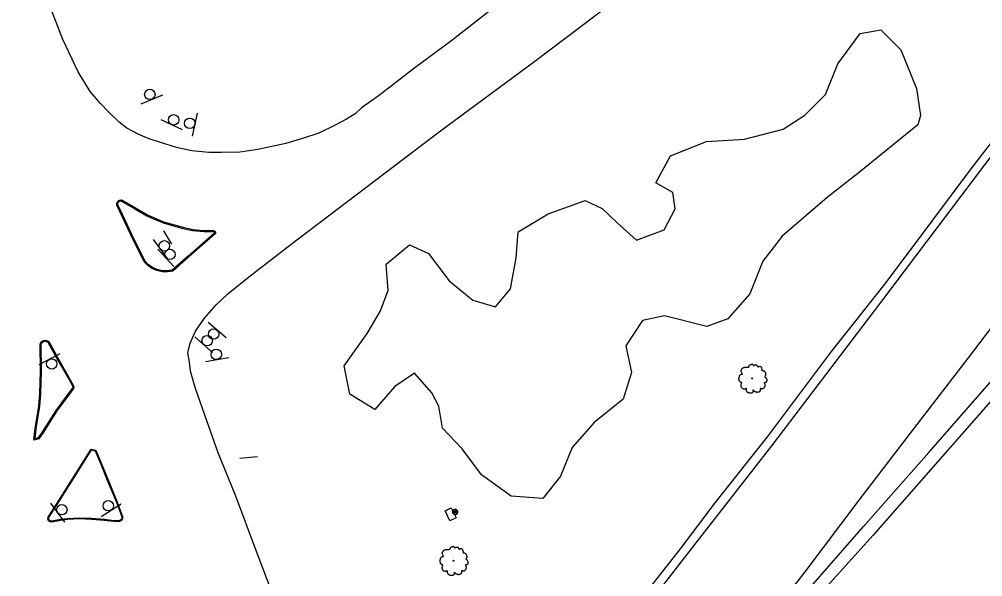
# Model space of a CAD drawing. Extents: x 2161152 to 2175754, y 602179 to 617749.
# Drawn here: x 2173964.4 to 2174332.6, y 615926.9 to 616140.2 of the extents above; entities that cross this region are included whole.
import ezdxf

# ---------------------------------------------------------------- set-up
doc = ezdxf.new("R2010")
doc.units = 0
for name, color, linetype in [('RD_EX_BldgApp_Post', 7, 'Continuous'), ('RD_EX_BldgApp_Sign', 7, 'Continuous'), ('RD_EX_Conc_Curb', 7, 'Continuous'), ('RD_EX_GuardRail', 7, 'Continuous'), ('RD_EX_Road', 7, 'Continuous'), ('RD_EX_UT', 7, 'Continuous'), ('RD_EX_VEG', 7, 'Continuous')]:
    doc.layers.add(name, color=color, linetype=linetype)

msp = doc.modelspace()

# ---------------------------------------------------------------- linework, layer by layer
at = {"layer": 'RD_EX_BldgApp_Post'}
for p, q in [((2174131.57, 615951.07), (2174130.43, 615952.2)), ((2174130.43, 615951.07), (2174131.57, 615952.2))]:
    msp.add_line(p, q, dxfattribs=at)
for points in [[(2174132, 615951.63), (2174131.99, 615951.79), (2174131.95, 615951.95), (2174131.88, 615952.12), (2174131.77, 615952.27), (2174131.63, 615952.41), (2174131.47, 615952.52), (2174131.29, 615952.59), (2174131.1, 615952.63), (2174130.91, 615952.63), (2174130.74, 615952.6), (2174130.59, 615952.55), (2174130.45, 615952.48), (2174130.33, 615952.38), (2174130.21, 615952.25), (2174130.11, 615952.1), (2174130.04, 615951.93), (2174130, 615951.73), (2174130, 615951.54), (2174130.04, 615951.34), (2174130.11, 615951.17), (2174130.21, 615951.01), (2174130.33, 615950.89), (2174130.45, 615950.79), (2174130.59, 615950.72), (2174130.74, 615950.67), (2174130.91, 615950.64), (2174131.1, 615950.64), (2174131.29, 615950.68), (2174131.47, 615950.75), (2174131.63, 615950.86), (2174131.77, 615951), (2174131.88, 615951.15), (2174131.95, 615951.32), (2174131.99, 615951.48), (2174132, 615951.63)], [(2174131.8, 615951.63), (2174131.79, 615951.76), (2174131.76, 615951.89), (2174131.7, 615952.02), (2174131.62, 615952.14), (2174131.51, 615952.25), (2174131.38, 615952.34), (2174131.23, 615952.4), (2174131.08, 615952.43), (2174130.93, 615952.43), (2174130.79, 615952.41), (2174130.67, 615952.37), (2174130.56, 615952.31), (2174130.46, 615952.23), (2174130.37, 615952.13), (2174130.29, 615952.01), (2174130.23, 615951.87), (2174130.2, 615951.71), (2174130.2, 615951.56), (2174130.23, 615951.4), (2174130.29, 615951.26), (2174130.37, 615951.14), (2174130.46, 615951.04), (2174130.56, 615950.96), (2174130.67, 615950.9), (2174130.79, 615950.86), (2174130.93, 615950.84), (2174131.08, 615950.84), (2174131.23, 615950.87), (2174131.38, 615950.93), (2174131.51, 615951.02), (2174131.62, 615951.13), (2174131.7, 615951.25), (2174131.76, 615951.38), (2174131.79, 615951.51), (2174131.8, 615951.63)]]:
    msp.add_lwpolyline(points, dxfattribs=at)
at = {"layer": 'RD_EX_BldgApp_Sign'}
for p, q in [((2174010.98, 616107.76), (2174019.26, 616111.29)), ((2174018.5, 616101.76), (2174026.64, 616097.93)), ((2174030.61, 616095.48), (2174032.56, 616104.26)), ((2174022.81, 616054.14), (2174019.73, 616059.19)), ((2174015.6, 616055.89), (2174020.94, 616048.65)), ((2174017.46, 616052.14), (2174023.53, 616045.5)), ((2174043.46, 616018.28), (2174036.67, 616024.19)), ((2174031.53, 616018.66), (2174038.27, 616012.69)), ((2173979.91, 616012.18), (2173971.95, 616007.97)), ((2174035.62, 616009.2), (2174044.5, 616010.7)), ((2174048.68, 615972.29), (2174055.47, 615972.87)), ((2173976.4, 615954.96), (2173981.72, 615947.7)), ((2173995.71, 615949.92), (2174003.34, 615954.7))]:
    msp.add_line(p, q, dxfattribs=at)
for centre in [(2174014.34, 616111.4), (2174023.45, 616101.67), (2174029.61, 616100.33), (2174019.91, 616053.46), (2174022, 616050.18), (2174038.72, 616019.72), (2174036.25, 616017.18), (2174039.74, 616011.95), (2173976.86, 616008.28), (2173980.71, 615952.51), (2173998.46, 615954.03)]:
    msp.add_circle(centre, 2, dxfattribs=at)
at = {"layer": 'RD_EX_Conc_Curb'}
for points in [[(2174039.38, 616058.22), (2174029.42, 616049.36), (2174023.1, 616043.79), (2174021.07, 616043.47), (2174019.03, 616043.55), (2174017.03, 616044.02), (2174015.17, 616044.86), (2174013.5, 616046.05), (2174012.23, 616047.34), (2174007.11, 616057.62), (2174002.73, 616066.92), (2174001.73, 616069.09), (2174001.7, 616069.85), (2174002.05, 616070.54), (2174002.69, 616070.97), (2174003.45, 616071.03), (2174003.72, 616070.96), (2174008.83, 616068.03), (2174013.4, 616065.35), (2174015.97, 616064.14), (2174019.62, 616062.61), (2174027.07, 616060.55), (2174030.76, 616059.75), (2174035, 616059.38), (2174037.9, 616059.37), (2174038.7, 616059.34), (2174039.21, 616059.2), (2174039.48, 616058.75), (2174039.38, 616058.22)], [(2174039.02, 616058.43), (2174029.15, 616049.66), (2174022.92, 616044.16), (2174021.05, 616043.87), (2174019.08, 616043.95), (2174017.16, 616044.4), (2174015.37, 616045.21), (2174013.76, 616046.35), (2174012.56, 616047.58), (2174007.47, 616057.8), (2174003.09, 616067.09), (2174002.12, 616069.18), (2174002.1, 616069.76), (2174002.36, 616070.26), (2174002.82, 616070.58), (2174003.42, 616070.63), (2174003.57, 616070.59), (2174008.63, 616067.68), (2174013.21, 616065), (2174015.8, 616063.77), (2174019.49, 616062.23), (2174026.97, 616060.16), (2174030.7, 616059.36), (2174034.99, 616058.98), (2174037.9, 616058.97), (2174038.64, 616058.94), (2174038.95, 616058.86), (2174039.06, 616058.67), (2174039.02, 616058.43)], [(2173973.7, 615982.22), (2173971.93, 615979.68), (2173970.15, 615979.09), (2173970.02, 615979.27), (2173970.5, 615983.55), (2173971.91, 615992.18), (2173972.27, 615996.95), (2173972.57, 616005.38), (2173972.41, 616015.92), (2173972.83, 616016.7), (2173973.55, 616017.22), (2173974.42, 616017.39), (2173975.27, 616017.17), (2173975.7, 616016.88), (2173979.2, 616010.57), (2173983.93, 616002.23), (2173985.06, 616000.21), (2173985.32, 615999.55), (2173985.19, 615998.85), (2173984.9, 615998.46), (2173978.81, 615990.3), (2173973.7, 615982.22)], [(2173973.37, 615982.44), (2173971.68, 615980.02), (2173970.46, 615979.59), (2173970.9, 615983.5), (2173972.31, 615992.13), (2173972.67, 615996.93), (2173972.97, 616005.37), (2173972.82, 616015.82), (2173973.14, 616016.43), (2173973.71, 616016.85), (2173974.4, 616016.98), (2173975.1, 616016.8), (2173975.4, 616016.6), (2173978.85, 616010.37), (2173983.58, 616002.03), (2173984.69, 616000.04), (2173984.9, 615999.51), (2173984.81, 615999.02), (2173984.58, 615998.7), (2173978.48, 615990.53), (2173973.37, 615982.44)], [(2174002.44, 615948.01), (2174000.51, 615947.97), (2173996.95, 615948.44), (2173992.06, 615948.79), (2173987.47, 615948.96), (2173982.87, 615948.74), (2173980.2, 615948.43), (2173976.92, 615947.8), (2173976.2, 615947.88), (2173975.63, 615948.32), (2173975.38, 615948.99), (2173975.48, 615949.66), (2173979.58, 615956.08), (2173986.97, 615967.81), (2173991.87, 615975.73), (2173993.68, 615975.33), (2173995.85, 615970.09), (2173998.63, 615963.29), (2174001.83, 615955.45), (2174003.9, 615949.88), (2174003.88, 615949.12), (2174003.5, 615948.45), (2174002.84, 615948.06), (2174002.44, 615948.01)], [(2174002.42, 615948.3), (2174000.53, 615948.27), (2173996.98, 615948.74), (2173992.08, 615949.09), (2173987.46, 615949.26), (2173982.85, 615949.04), (2173980.16, 615948.72), (2173976.91, 615948.1), (2173976.32, 615948.17), (2173975.88, 615948.51), (2173975.68, 615949.02), (2173975.77, 615949.55), (2173979.84, 615955.92), (2173987.22, 615967.65), (2173992.01, 615975.39), (2173993.46, 615975.07), (2173995.57, 615969.97), (2173998.35, 615963.18), (2174001.55, 615955.34), (2174003.6, 615949.83), (2174003.59, 615949.2), (2174003.28, 615948.67), (2174002.74, 615948.35), (2174002.42, 615948.3)]]:
    msp.add_lwpolyline(points, dxfattribs=at)
at = {"layer": 'RD_EX_GuardRail'}
for points in [[(2174490.11, 616300.61), (2174474.86, 616276.82), (2174457.64, 616252.37), (2174428.19, 616212.04), (2174387.49, 616156.48), (2174342.42, 616096.4), (2174293.53, 616031.8), (2174251.87, 615976.93), (2174221.2, 615937.56), (2174202.23, 615913.04), (2174196.43, 615907.28), (2174191.69, 615899.21), (2174186.9, 615893.13), (2174164.19, 615863.99), (2174011.94, 615673.27), (2173971.78, 615624.15), (2173911.86, 615551.36), (2173869.12, 615499.84), (2173824.32, 615446.18), (2173780.9, 615394.83), (2173740.05, 615347.22), (2173682.74, 615281.27), (2173637.42, 615229.8), (2173587.67, 615173.54)], [(2174178.51, 615819.68), (2174192.24, 615836.74), (2174213.2, 615861.23), (2174253.76, 615907.78), (2174287.14, 615946.12), (2174312.03, 615974.44), (2174344.93, 616012.04), (2174377.97, 616049.6), (2174419.86, 616099.15)]]:
    msp.add_lwpolyline(points, dxfattribs=at)
at = {"layer": 'RD_EX_Road'}
for points in [[(2174061.78, 615919.09), (2174054.67, 615937.59), (2174047.25, 615957.64), (2174040.46, 615974.32), (2174035.39, 615988.65), (2174031.68, 615999.25), (2174029.9, 616005.46), (2174029.49, 616008.93), (2174028.92, 616012.5), (2174029.74, 616016.24), (2174031.77, 616020.86), (2174035.26, 616025.85), (2174039.74, 616030.87), (2174044.2, 616035.11), (2174052.01, 616041.5), (2174068.41, 616054.13), (2174125.48, 616097.41), (2174161.01, 616123.72), (2174202.62, 616155.4), (2174245.42, 616187.84), (2174285.68, 616218.63), (2174324.72, 616248.66), (2174358.79, 616274.59)], [(2174148.5, 616146.68), (2174129.2, 616131.69), (2174115.66, 616121.52), (2174101.64, 616110.71), (2174095.26, 616106.26), (2174092.77, 616104.02), (2174089.51, 616101.89), (2174085.17, 616099.63), (2174078.97, 616096.62), (2174073.02, 616094.64), (2174066.3, 616092.57), (2174055.6, 616090.3), (2174048.72, 616089.36), (2174041.73, 616089.21), (2174036.92, 616089.2), (2174030.44, 616089.8), (2174024.58, 616091.03), (2174018.04, 616093.11), (2174014.15, 616094.43), (2174010.17, 616096.05), (2174005.56, 616098.54), (2174002.65, 616100.72), (2173998.57, 616104.75), (2173995.49, 616107.93), (2173991.58, 616112.51), (2173986.96, 616120.01), (2173981.06, 616132.45), (2173975.78, 616146.32)], [(2174405.36, 616115.25), (2174387.05, 616090.44), (2174370.24, 616067.97), (2174351.46, 616042.6), (2174327.03, 616010.59), (2174304.91, 615981.8), (2174285.36, 615956.21), (2174264.65, 615928.77), (2174247.08, 615906.09)], [(2174344.13, 616103.71), (2174328.14, 616082.98), (2174313.41, 616063.3), (2174295.18, 616038.97), (2174274.76, 616013.06), (2174250.22, 615980.38), (2174230.25, 615955.09), (2174216.98, 615937.52), (2174197.05, 615912.02)], [(2174360.37, 616022.1), (2174290.73, 615942.8), (2174261.56, 615910.33)]]:
    msp.add_lwpolyline(points, dxfattribs=at)
at = {"layer": 'RD_EX_UT'}
msp.add_lwpolyline([(2174129.02, 615948.3), (2174127.17, 615952.07), (2174129.51, 615953.21), (2174131.36, 615949.45), (2174129.02, 615948.3)], dxfattribs=at)
at = {"layer": 'RD_EX_VEG'}
msp.add_lwpolyline([(2174307.85, 616099.73), (2174285.57, 616081.64), (2174273.23, 616071.96), (2174256.02, 616057.15), (2174248.67, 616047.6), (2174243.61, 616035.1), (2174235.21, 616025.59), (2174227.24, 616022.63), (2174211.03, 616026.73), (2174202.56, 616024.85), (2174196.26, 616015.27), (2174198.37, 616004.95), (2174195.21, 615994.77), (2174184.19, 615985.84), (2174175.78, 615976.32), (2174171.29, 615965.38), (2174164.49, 615956.86), (2174152.4, 615957.7), (2174141.03, 615965.89), (2174133.65, 615975.82), (2174126.21, 615983.65), (2174124.85, 615992.11), (2174122.08, 615997.18), (2174115.43, 616004.73), (2174107.93, 615999.65), (2174100.33, 615990.89), (2174090.72, 615996.67), (2174088.63, 616007.54), (2174097.39, 616019.98), (2174102.36, 616028.3), (2174105.47, 616036.4), (2174104.67, 616046.45), (2174113.57, 616053.88), (2174120.87, 616050.52), (2174128.78, 616040.03), (2174137.82, 616032.68), (2174146.45, 616030.09), (2174152.16, 616037.05), (2174154.3, 616048.85), (2174155.09, 616058.85), (2174166.6, 616065.67), (2174180.7, 616070.84), (2174187.21, 616067.78), (2174192.86, 616062.37), (2174200.32, 616055.6), (2174210.95, 616059.53), (2174215.1, 616067.58), (2174214.21, 616073.92), (2174207.72, 616077.51), (2174213.26, 616087.9), (2174227.09, 616093.34), (2174241.59, 616094.28), (2174256.42, 616098.11), (2174264.71, 616103.42), (2174272.54, 616111.37), (2174277.31, 616123.09), (2174285.76, 616134.71), (2174293.69, 616136.08), (2174301.39, 616128.52), (2174307.32, 616113.65), (2174308.89, 616103.36), (2174307.85, 616099.73)], dxfattribs=at)
for centre, radius in [((2174244.56, 616002.74), 0.188), ((2174244.55, 616002.72), 0.000075), ((2174130.35, 615932.98), 0.188), ((2174130.35, 615932.97), 0.000075)]:
    msp.add_circle(centre, radius, dxfattribs=at)
for points in [[(2174244.66, 616008.11), (2174244.44, 616008.13), (2174244.19, 616008.05), (2174244.01, 616007.98), (2174243.84, 616007.92), (2174243.67, 616007.85), (2174243.45, 616007.72), (2174243.28, 616007.57), (2174243.18, 616007.38), (2174243.15, 616007.21), (2174243.11, 616007.01), (2174243.11, 616006.87), (2174243.01, 616006.86), (2174242.9, 616006.87), (2174242.71, 616006.93), (2174242.53, 616006.93), (2174242.34, 616006.93), (2174242.08, 616006.91), (2174241.81, 616006.91), (2174241.61, 616006.87), (2174241.36, 616006.84), (2174241.08, 616006.74), (2174240.82, 616006.65), (2174240.6, 616006.46), (2174240.41, 616006.11), (2174240.32, 616005.84), (2174240.2, 616005.66), (2174240.32, 616005.32), (2174240.45, 616005.06), (2174240.47, 616004.91), (2174240.52, 616004.59), (2174240.6, 616004.42), (2174240.69, 616004.27), (2174240.63, 616004.25), (2174240.35, 616004.21), (2174240.13, 616004.14), (2174239.81, 616003.97), (2174239.64, 616003.8), (2174239.57, 616003.56), (2174239.55, 616003.29), (2174239.47, 616003.14), (2174239.42, 616002.94), (2174239.4, 616002.88), (2174239.36, 616002.64), (2174239.43, 616002.3), (2174239.45, 616002.04), (2174239.55, 616001.87), (2174239.66, 616001.74), (2174239.79, 616001.55), (2174240.09, 616001.38), (2174240.33, 616001.31), (2174240.48, 616001.29), (2174240.35, 616000.91), (2174240.32, 616000.65), (2174240.22, 616000.35), (2174240.22, 616000.3), (2174240.18, 615999.94), (2174240.3, 615999.7), (2174240.35, 615999.41), (2174240.48, 615999.25), (2174240.69, 615999.02), (2174240.93, 615998.85), (2174241.31, 615998.76), (2174241.61, 615998.78), (2174242.04, 615998.91), (2174242.23, 615998.97), (2174242.21, 615998.83), (2174242.23, 615998.55), (2174242.23, 615998.23), (2174242.34, 615997.99), (2174242.41, 615997.78), (2174242.53, 615997.6), (2174242.77, 615997.43), (2174243.07, 615997.37), (2174243.39, 615997.26), (2174243.73, 615997.2), (2174244.1, 615997.18), (2174244.55, 615997.3), (2174244.76, 615997.39), (2174244.83, 615997.52), (2174244.98, 615997.8), (2174244.94, 615997.97), (2174244.96, 615998.42), (2174245.04, 615998.29), (2174245.17, 615998.03), (2174245.54, 615997.8), (2174245.84, 615997.67), (2174246.2, 615997.56), (2174246.42, 615997.5), (2174246.78, 615997.56), (2174247.06, 615997.62), (2174247.34, 615997.71), (2174247.57, 615997.92), (2174247.7, 615998.12), (2174247.74, 615998.33), (2174247.79, 615998.61), (2174247.83, 615998.74)], [(2174247.83, 615998.74), (2174247.77, 615998.87), (2174247.74, 615999.06), (2174247.79, 615999.04), (2174247.92, 615999), (2174248.13, 615998.91), (2174248.3, 615998.85), (2174248.54, 615998.87), (2174248.75, 615998.95), (2174249.09, 615999.15), (2174249.29, 615999.51), (2174249.5, 615999.81), (2174249.55, 616000.05), (2174249.52, 616000.22), (2174249.5, 616000.6), (2174249.35, 616000.78), (2174249.31, 616000.88), (2174249.24, 616001.18), (2174249.29, 616001.21), (2174249.5, 616001.25), (2174249.78, 616001.35), (2174249.99, 616001.44), (2174250.15, 616001.57), (2174250.21, 616001.74), (2174250.19, 616002.04), (2174250.23, 616002.34), (2174250.17, 616002.45), (2174250.1, 616002.56), (2174250.04, 616002.71), (2174249.93, 616002.83), (2174249.85, 616002.94), (2174249.78, 616003.01), (2174249.69, 616003.13), (2174249.55, 616003.22), (2174249.44, 616003.26), (2174249.4, 616003.37), (2174249.52, 616003.52), (2174249.55, 616003.59), (2174249.57, 616003.76), (2174249.74, 616004.03), (2174249.78, 616004.33), (2174249.74, 616004.64), (2174249.7, 616004.85), (2174249.59, 616005.06), (2174249.44, 616005.24), (2174249.35, 616005.37), (2174249.22, 616005.47), (2174248.97, 616005.56), (2174248.79, 616005.6), (2174248.52, 616005.6), (2174248.37, 616005.64), (2174248.39, 616005.67), (2174248.39, 616005.79), (2174248.39, 616005.99), (2174248.34, 616006.33), (2174248.22, 616006.71), (2174248.22, 616006.72), (2174248.15, 616006.91), (2174247.98, 616007.06), (2174247.85, 616007.14), (2174247.7, 616007.23), (2174247.51, 616007.25), (2174247.29, 616007.25), (2174247.08, 616007.21), (2174246.93, 616007.14), (2174246.8, 616007.04), (2174246.74, 616007.16), (2174246.67, 616007.38), (2174246.63, 616007.49), (2174246.52, 616007.62), (2174246.35, 616007.77), (2174246.01, 616007.87), (2174245.54, 616007.81), (2174245.32, 616007.66), (2174245.21, 616007.53), (2174245.17, 616007.62), (2174245.02, 616007.77), (2174244.94, 616007.9), (2174244.81, 616008), (2174244.7, 616008.07), (2174244.63, 616008.11)], [(2174130.45, 615938.36), (2174130.23, 615938.38), (2174129.99, 615938.3), (2174129.8, 615938.23), (2174129.63, 615938.17), (2174129.46, 615938.1), (2174129.24, 615937.97), (2174129.07, 615937.82), (2174128.97, 615937.63), (2174128.94, 615937.46), (2174128.9, 615937.25), (2174128.9, 615937.12), (2174128.8, 615937.1), (2174128.69, 615937.12), (2174128.5, 615937.18), (2174128.32, 615937.18), (2174128.13, 615937.18), (2174127.87, 615937.16), (2174127.6, 615937.16), (2174127.4, 615937.12), (2174127.16, 615937.08), (2174126.87, 615936.99), (2174126.61, 615936.9), (2174126.39, 615936.71), (2174126.2, 615936.35), (2174126.11, 615936.09), (2174125.99, 615935.9), (2174126.11, 615935.57), (2174126.24, 615935.3), (2174126.26, 615935.15), (2174126.31, 615934.84), (2174126.39, 615934.67), (2174126.48, 615934.52), (2174126.42, 615934.5), (2174126.14, 615934.46), (2174125.92, 615934.39), (2174125.6, 615934.22), (2174125.43, 615934.05), (2174125.36, 615933.81), (2174125.34, 615933.54), (2174125.26, 615933.39), (2174125.21, 615933.19), (2174125.19, 615933.13), (2174125.15, 615932.89), (2174125.22, 615932.55), (2174125.24, 615932.29), (2174125.34, 615932.12), (2174125.45, 615931.99), (2174125.58, 615931.8), (2174125.88, 615931.63), (2174126.12, 615931.56), (2174126.27, 615931.54), (2174126.14, 615931.16), (2174126.11, 615930.9), (2174126.01, 615930.6), (2174126.01, 615930.54), (2174125.97, 615930.19), (2174126.09, 615929.94), (2174126.14, 615929.66), (2174126.27, 615929.49), (2174126.48, 615929.27), (2174126.72, 615929.1), (2174127.1, 615929.01), (2174127.4, 615929.03), (2174127.83, 615929.16), (2174128.02, 615929.21), (2174128, 615929.08), (2174128.02, 615928.8), (2174128.02, 615928.48), (2174128.13, 615928.24), (2174128.2, 615928.03), (2174128.32, 615927.85), (2174128.56, 615927.68), (2174128.86, 615927.62), (2174129.18, 615927.51), (2174129.52, 615927.45), (2174129.89, 615927.43), (2174130.34, 615927.55), (2174130.55, 615927.64), (2174130.62, 615927.77), (2174130.77, 615928.05), (2174130.73, 615928.22), (2174130.75, 615928.67), (2174130.83, 615928.54), (2174130.96, 615928.28), (2174131.33, 615928.05), (2174131.63, 615927.92), (2174131.99, 615927.81), (2174132.22, 615927.75), (2174132.57, 615927.81), (2174132.85, 615927.86), (2174133.13, 615927.96), (2174133.36, 615928.16), (2174133.49, 615928.37), (2174133.53, 615928.58), (2174133.58, 615928.86), (2174133.62, 615928.99)], [(2174133.62, 615928.99), (2174133.56, 615929.12), (2174133.53, 615929.31), (2174133.58, 615929.29), (2174133.71, 615929.25), (2174133.92, 615929.16), (2174134.09, 615929.1), (2174134.33, 615929.12), (2174134.54, 615929.19), (2174134.88, 615929.4), (2174135.08, 615929.76), (2174135.29, 615930.06), (2174135.35, 615930.3), (2174135.31, 615930.47), (2174135.29, 615930.84), (2174135.14, 615931.03), (2174135.1, 615931.13), (2174135.03, 615931.42), (2174135.08, 615931.46), (2174135.29, 615931.5), (2174135.57, 615931.59), (2174135.78, 615931.69), (2174135.95, 615931.82), (2174136, 615931.99), (2174135.98, 615932.29), (2174136.02, 615932.59), (2174135.96, 615932.7), (2174135.89, 615932.81), (2174135.83, 615932.96), (2174135.72, 615933.07), (2174135.65, 615933.19), (2174135.57, 615933.26), (2174135.48, 615933.37), (2174135.35, 615933.47), (2174135.23, 615933.51), (2174135.2, 615933.62), (2174135.31, 615933.77), (2174135.35, 615933.84), (2174135.36, 615934.01), (2174135.53, 615934.27), (2174135.57, 615934.57), (2174135.53, 615934.89), (2174135.5, 615935.1), (2174135.38, 615935.3), (2174135.23, 615935.49), (2174135.14, 615935.62), (2174135.01, 615935.72), (2174134.76, 615935.81), (2174134.58, 615935.85), (2174134.31, 615935.85), (2174134.16, 615935.89), (2174134.18, 615935.92), (2174134.18, 615936.04), (2174134.18, 615936.24), (2174134.13, 615936.58), (2174134.01, 615936.95), (2174134.01, 615936.97), (2174133.94, 615937.16), (2174133.77, 615937.31), (2174133.64, 615937.38), (2174133.49, 615937.48), (2174133.3, 615937.5), (2174133.08, 615937.5), (2174132.87, 615937.46), (2174132.72, 615937.38), (2174132.59, 615937.29), (2174132.53, 615937.4), (2174132.46, 615937.63), (2174132.42, 615937.74), (2174132.31, 615937.87), (2174132.14, 615938.02), (2174131.8, 615938.12), (2174131.33, 615938.06), (2174131.11, 615937.91), (2174131, 615937.78), (2174130.96, 615937.87), (2174130.81, 615938.02), (2174130.73, 615938.15), (2174130.6, 615938.25), (2174130.49, 615938.32), (2174130.42, 615938.36)]]:
    msp.add_spline(points, degree=3, dxfattribs=at)

doc.saveas('drawing.dxf')
